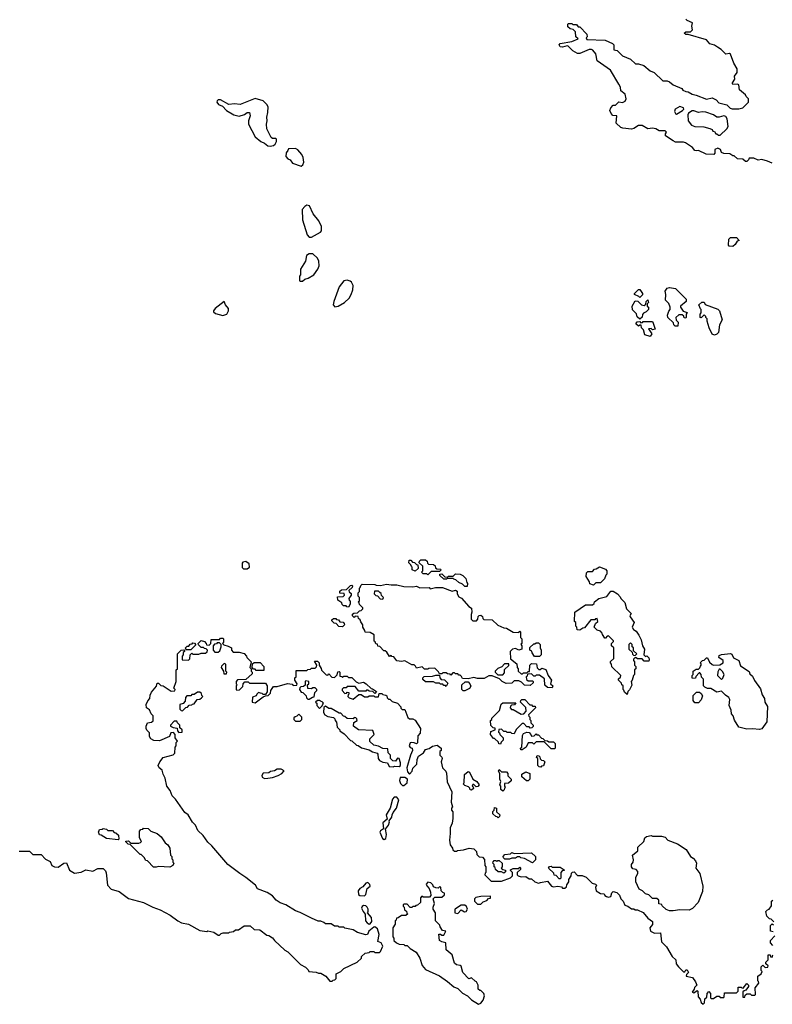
# Model space of a CAD drawing. Extents: x 1861455 to 2058065, y 200073 to 437907.
# Tile 296 of 574: x 1923560 to 1930097, y 375860 to 384412. Entities that reach past the tile are written whole.
import ezdxf

# ---------------------------------------------------------------- set-up
doc = ezdxf.new("R2010")
doc.units = 0

msp = doc.modelspace()

# ---------------------------------------------------------------- linework, layer by layer
at = {"layer": '0CON05XD'}
for points in [[(1928798.3, 383471.7), (1928780, 383475), (1928740, 383515), (1928747.5, 383577.5), (1928710.7, 383580.7), (1928696.4, 383596.4), (1928686.7, 383625), (1928693.9, 383646.1), (1928715, 383670), (1928735, 383670), (1928765, 383700), (1928795, 383692.5), (1928820, 383705), (1928827.5, 383725), (1928820, 383765), (1928780, 383795), (1928777.5, 383825), (1928763.3, 383853.3), (1928690, 383975), (1928575.9, 384055.9), (1928563.3, 384115), (1928537.7, 384147.7), (1928525, 384154.4), (1928505, 384153.1), (1928425, 384119.2), (1928405, 384118), (1928365, 384141.2), (1928323.9, 384183.9), (1928315, 384186.7), (1928273.9, 384173.9), (1928255, 384177.5), (1928246.7, 384195), (1928255, 384206.7), (1928355, 384222.5), (1928410, 384245), (1928390, 384265), (1928388.3, 384308.3), (1928368.3, 384328.3), (1928341.7, 384331.7), (1928321.7, 384351.7), (1928320, 384375), (1928325, 384380), (1928355, 384380), (1928365, 384370), (1928395, 384370), (1928411.7, 384351.7), (1928425, 384350), (1928487, 384287), (1928490, 384265), (1928480, 384255), (1928485, 384240), (1928645, 384233.3), (1928710, 384205), (1928720, 384195), (1928721.7, 384151.7), (1928750, 384145), (1928795, 384100), (1928865, 384070), (1928908.3, 384028.3), (1928935, 384030), (1928980, 384015), (1929035, 383967.5), (1929070, 383955), (1929145, 383880), (1929185, 383880), (1929205, 383872.5), (1929236.4, 383846.4), (1929310, 383815), (1929320.7, 383800.7), (1929345, 383787.5), (1929366.4, 383786.4), (1929400, 383765), (1929435, 383757.5), (1929525, 383722.5), (1929575, 383732.5), (1929610, 383715), (1929631.7, 383691.7), (1929701.7, 383671.7), (1929730, 383645), (1929748.3, 383638.3), (1929805, 383637.5), (1929841.7, 383648.3), (1929890, 383695), (1929890, 383725), (1929870, 383745), (1929865, 383760), (1929813, 383803), (1929806.4, 383846.4), (1929795, 383852.5), (1929755, 383850), (1929750, 383855), (1929750, 383865), (1929770, 383895), (1929768.3, 383921.7), (1929792.5, 383955), (1929792.5, 383985), (1929762.5, 384035), (1929733, 384113), (1929725, 384117.5), (1929693, 384113), (1929653, 384153), (1929620, 384175), (1929595, 384190), (1929555, 384202.5), (1929525, 384237.5), (1929365, 384282.5), (1929345, 384283.3), (1929330, 384295), (1929345, 384307.5), (1929385, 384307.5), (1929403.3, 384325), (1929398, 384355), (1929402.5, 384385), (1929357.5, 384405), (1929346.7, 384416.7)], [(1925735, 383312.5), (1925765, 383320), (1925778.3, 383331.7), (1925790, 383355), (1925790, 383375), (1925785, 383380), (1925755, 383380), (1925745, 383390), (1925707.5, 383465), (1925703.3, 383505), (1925710, 383535), (1925706.7, 383565), (1925716.2, 383605), (1925716.7, 383655), (1925707.5, 383675), (1925675, 383707.5), (1925605, 383726.7), (1925475, 383676.2), (1925425, 383681.2), (1925375, 383676.7), (1925305, 383716.7), (1925285, 383716.7), (1925275, 383707.5), (1925272.5, 383695), (1925287.5, 383675), (1925320.7, 383660.7), (1925355, 383623.3), (1925420, 383585), (1925466.4, 383573.6), (1925511.7, 383588.3), (1925535, 383607.5), (1925555, 383607.5), (1925563, 383577), (1925547.5, 383535), (1925547.5, 383505), (1925603.8, 383395), (1925655, 383353.8), (1925685, 383340), (1925715, 383316.7), (1925735, 383312.5)], [(1929265, 383593.3), (1929317.5, 383625), (1929327.5, 383635), (1929325, 383647.5), (1929295, 383658.8), (1929254.1, 383635.9), (1929246.7, 383615), (1929255, 383597.5), (1929265, 383593.3)], [(1929628.3, 383408.3), (1929645, 383410), (1929702.5, 383465), (1929712.5, 383485), (1929705, 383550), (1929692.3, 383572.3), (1929675, 383578.8), (1929635, 383566.2), (1929615, 383566.7), (1929585, 383586.2), (1929519.1, 383609.1), (1929487.3, 383612.7), (1929455, 383606.2), (1929415, 383621.2), (1929400.5, 383619.5), (1929369.5, 383600.5), (1929364.3, 383585.7), (1929366.9, 383535), (1929395, 383496), (1929425, 383484.3), (1929500.7, 383480.7), (1929555, 383467.5), (1929575, 383460), (1929580, 383445), (1929595, 383440), (1929605, 383420), (1929615, 383420), (1929628.3, 383408.3)], [(1930097, 383167), (1930055, 383182.5), (1930005, 383197.5), (1929973.6, 383193.6), (1929935, 383210), (1929895, 383210), (1929890, 383195), (1929875, 383180), (1929865, 383180), (1929841.7, 383201.7), (1929795, 383202.5), (1929765, 383230), (1929755, 383230), (1929727.5, 383247.5), (1929675, 383250), (1929655, 383260), (1929647.5, 383285), (1929625, 383296), (1929597.5, 383285), (1929597.5, 383252.5), (1929588.3, 383241.7), (1929523.6, 383243.6), (1929455, 383277.5), (1929435, 383273.3), (1929425, 383277.5), (1929405, 383302.5), (1929343.6, 383343.6), (1929325, 383350), (1929255, 383350), (1929235, 383360), (1929170, 383405), (1929168.3, 383421.7), (1929177.5, 383435), (1929165, 383447.5), (1929115, 383446.7), (1929085, 383463.3), (1929055, 383470), (1929015, 383463.3), (1928965, 383492.5), (1928935, 383493.3), (1928895, 383467.5), (1928875, 383462.5), (1928798.3, 383471.7)], [(1926005, 383140), (1926018.3, 383151.7), (1926027.5, 383175), (1926022.5, 383215), (1926010.7, 383240.7), (1925975, 383282.5), (1925955, 383292.5), (1925895, 383290), (1925890, 383275), (1925873, 383257), (1925870, 383225), (1925890, 383205), (1925910, 383195), (1925930, 383165), (1926005, 383140)], [(1926095, 382522.5), (1926173, 382567), (1926181.7, 382578.3), (1926180, 382615), (1926158.8, 382665), (1926110, 382725), (1926075.8, 382795.8), (1926055, 382801.2), (1926035, 382791.2), (1926012.9, 382765), (1926016, 382675), (1926057.5, 382545), (1926075, 382522.5), (1926095, 382522.5)], [(1929755, 382442.5), (1929722.5, 382445), (1929717.5, 382455), (1929720, 382505), (1929735, 382520), (1929785, 382520), (1929810, 382495), (1929791.7, 382488.3), (1929775, 382460), (1929755, 382442.5)], [(1925995, 382140), (1926015, 382142.5), (1926035, 382160), (1926065, 382167.5), (1926115, 382197.5), (1926150, 382245), (1926160, 382275), (1926157.5, 382315), (1926145, 382340), (1926105, 382380), (1926075, 382380), (1926050, 382365), (1926042.5, 382315), (1925997.5, 382245), (1926000, 382195), (1925990, 382185), (1925990, 382145), (1925995, 382140)], [(1926298.3, 381918.3), (1926325, 381923.3), (1926380, 381955), (1926421.2, 381995), (1926440, 382025), (1926454, 382065), (1926456.2, 382105), (1926443, 382133), (1926430.7, 382140.7), (1926405, 382150), (1926376.4, 382143.6), (1926335, 382092.5), (1926287.5, 381965), (1926282.5, 381935), (1926298.3, 381918.3)], [(1928945, 382000), (1928938.3, 382008.3), (1928900, 382025), (1928900, 382035), (1928935, 382070), (1928945, 382070), (1928970, 382035), (1928968.3, 382021.7), (1928945, 382000)], [(1929275, 381750), (1929251.7, 381751.7), (1929241.7, 381761.7), (1929238.3, 381778.3), (1929190, 381825), (1929187.5, 381845), (1929198.3, 381881.7), (1929210, 381895), (1929210, 381915), (1929197, 381947), (1929170, 381975), (1929172.5, 382025), (1929167.5, 382055), (1929185, 382080), (1929205, 382087.5), (1929255, 382077.5), (1929350, 381985), (1929350, 381965), (1929300, 381925), (1929300, 381915), (1929321.7, 381881.7), (1929358.3, 381868.3), (1929350, 381855), (1929350, 381825), (1929345, 381820), (1929331.7, 381821.7), (1929328.3, 381838.3), (1929315, 381850), (1929285, 381850), (1929260, 381825), (1929261.7, 381801.7), (1929280, 381785), (1929275, 381750)], [(1925325, 381844), (1925357.5, 381855), (1925372.5, 381885), (1925372.5, 381905), (1925346.2, 381936.2), (1925335, 381963.3), (1925256.7, 381905), (1925243.3, 381885), (1925244.2, 381874.2), (1925260.3, 381860.3), (1925325, 381844)], [(1928945, 381810), (1928921.7, 381831.7), (1928918.3, 381858.3), (1928881.7, 381891.7), (1928880, 381925), (1928905, 381970), (1928928.3, 381968.3), (1928960, 381935), (1928985, 381930), (1928998.3, 381941.7), (1929000, 381965), (1929015, 381980), (1929020, 381955), (1929010, 381945), (1929010, 381925), (1929020, 381915), (1929020, 381895), (1929000, 381875), (1928977, 381863), (1928968.3, 381851.7), (1928965, 381830), (1928945, 381810)], [(1929595, 381672.5), (1929575, 381680), (1929547.5, 381735), (1929530, 381795), (1929530, 381815), (1929520, 381825), (1929520, 381835), (1929505, 381850), (1929478.3, 381821.7), (1929470, 381825), (1929470, 381855), (1929480, 381865), (1929480, 381895), (1929471.7, 381901.7), (1929460, 381935), (1929485, 381960), (1929505, 381960), (1929515, 381940), (1929625, 381897.5), (1929637.5, 381885), (1929660, 381805), (1929638.3, 381761.7), (1929630, 381695), (1929615, 381680), (1929595, 381672.5)], [(1929035, 381660), (1928990, 381675), (1928978.3, 381718.3), (1928960, 381735), (1928958.3, 381758.3), (1928945, 381760), (1928935, 381750), (1928911.7, 381771.7), (1928921.7, 381788.3), (1928945, 381790), (1928955, 381780), (1928968.3, 381781.7), (1928975, 381790), (1929055, 381790), (1929060, 381785), (1929080, 381725), (1929055, 381720), (1929045, 381730), (1929021.7, 381728.3), (1929050, 381685), (1929035, 381660)], [(1925535, 379642.5), (1925555, 379657.5), (1925552, 379685), (1925525, 379706), (1925499.3, 379700.7), (1925493, 379693), (1925493, 379653), (1925503, 379643), (1925535, 379642.5)], [(1926995, 379622.5), (1926970, 379635), (1926968.3, 379658.3), (1926961.7, 379661.7), (1926958.3, 379678.3), (1926940, 379695), (1926941.7, 379718.3), (1926958.3, 379718.3), (1926971.7, 379701.7), (1926988.3, 379698.3), (1927005, 379680), (1927018.3, 379678.3), (1927020, 379645), (1926995, 379622.5)], [(1927105, 379590), (1927095, 379600), (1927065, 379600), (1927050, 379615), (1927060, 379625), (1927060, 379665), (1927030, 379695), (1927031.7, 379708.3), (1927045, 379720), (1927085, 379720), (1927098.3, 379708.3), (1927101.7, 379691.7), (1927111.7, 379681.7), (1927155, 379680), (1927168.3, 379668.3), (1927171.7, 379651.7), (1927181.7, 379641.7), (1927215, 379640), (1927220, 379635), (1927205, 379620), (1927135, 379620), (1927105, 379590)], [(1928545, 379500), (1928511.7, 379511.7), (1928508.3, 379528.3), (1928480, 379575), (1928481.7, 379608.3), (1928495, 379620), (1928535, 379620), (1928551.7, 379638.3), (1928568.3, 379641.7), (1928595, 379660), (1928648.3, 379638.3), (1928660, 379625), (1928660, 379595), (1928651.7, 379588.3), (1928640, 379555), (1928605, 379520), (1928565, 379520), (1928545, 379500)], [(1927445, 379490), (1927425, 379490), (1927405, 379510), (1927373, 379523), (1927348.3, 379548.3), (1927331.7, 379551.7), (1927325, 379560), (1927275, 379560), (1927267, 379553), (1927245, 379552.5), (1927210, 379585), (1927210, 379595), (1927225, 379600), (1927251.7, 379571.7), (1927275, 379570), (1927285, 379580), (1927325, 379580), (1927345, 379600), (1927387, 379597), (1927410, 379585), (1927435, 379560), (1927443, 379523), (1927450, 379515), (1927445, 379490)], [(1926415, 379310), (1926401.7, 379311.7), (1926395, 379320), (1926371.7, 379321.7), (1926361.7, 379331.7), (1926358.3, 379348.3), (1926321.7, 379371.7), (1926320, 379400), (1926368.3, 379401.7), (1926380, 379415), (1926378.3, 379428.3), (1926341.7, 379431.7), (1926341.7, 379448.3), (1926355, 379460), (1926398.3, 379461.7), (1926431.7, 379498.3), (1926445, 379500), (1926450, 379495), (1926448.3, 379481.7), (1926420, 379455), (1926421.7, 379441.7), (1926438.3, 379428.3), (1926440, 379415), (1926420, 379385), (1926421.7, 379371.7), (1926430, 379365), (1926430, 379335), (1926415, 379310)], [(1928185, 378610), (1928143, 378613), (1928121.7, 378631.7), (1928117, 378687), (1928075, 378720), (1928045, 378720), (1928038.3, 378711.7), (1928025, 378710), (1928005, 378730), (1927971.7, 378728.3), (1927968.3, 378711.7), (1927960, 378705), (1927961.7, 378681.7), (1927975, 378670), (1928015, 378670), (1928020, 378665), (1928018.3, 378651.7), (1927995, 378630), (1927943, 378633), (1927918.3, 378658.3), (1927895, 378670), (1927855, 378670), (1927835, 378650), (1927785, 378647.5), (1927750, 378665), (1927728.3, 378688.3), (1927665, 378712.5), (1927635, 378712.5), (1927595, 378690), (1927535, 378690), (1927505, 378700), (1927455, 378687.5), (1927405, 378690), (1927398.3, 378708.3), (1927385, 378720), (1927375, 378720), (1927365, 378730), (1927345, 378730), (1927335, 378740), (1927321.7, 378738.3), (1927305, 378720), (1927298.3, 378728.3), (1927275, 378730), (1927265, 378740), (1927235, 378740), (1927225, 378730), (1927205, 378730), (1927198.3, 378748.3), (1927165, 378780), (1927112.5, 378777.5), (1927105, 378770), (1927075, 378770), (1927055, 378790), (1927005, 378780), (1926998.3, 378798.3), (1926985, 378810), (1926965, 378810), (1926905, 378842.5), (1926875, 378837.5), (1926835, 378842.5), (1926808.3, 378878.3), (1926791.7, 378881.7), (1926785, 378890), (1926771.7, 378881.7), (1926748.3, 378918.3), (1926735, 378930), (1926721.7, 378931.7), (1926688.3, 378968.3), (1926671.7, 378971.7), (1926668.3, 378988.3), (1926651.7, 378991.7), (1926648.3, 379008.3), (1926640, 379015), (1926638.3, 379068.3), (1926605, 379090), (1926561.7, 379091.7), (1926558.3, 379108.3), (1926540, 379135), (1926540, 379155), (1926521.7, 379181.7), (1926518.3, 379198.3), (1926501.7, 379211.7), (1926498.3, 379228.3), (1926475, 379230), (1926465, 379220), (1926450, 379235), (1926451.7, 379248.3), (1926461.7, 379258.3), (1926495, 379260), (1926511.7, 379278.3), (1926525, 379280), (1926540, 379295), (1926540, 379305), (1926511.7, 379331.7), (1926508.3, 379348.3), (1926500, 379355), (1926510, 379365), (1926510, 379395), (1926500, 379405), (1926500, 379435), (1926510, 379445), (1926510, 379475), (1926518.3, 379481.7), (1926521.7, 379498.3), (1926535, 379510), (1926645, 379507.5), (1926655, 379500), (1926695, 379497.5), (1926745, 379510), (1926785, 379502.5), (1926835, 379502.5), (1926895, 379490), (1926975, 379487.5), (1927005, 379492.5), (1927035, 379477.5), (1927115, 379480), (1927125, 379470), (1927170.7, 379479.3), (1927231.7, 379481.7), (1927315, 379447.5), (1927345, 379457.5), (1927358.3, 379448.3), (1927360, 379425), (1927375, 379400), (1927396.4, 379386.4), (1927460, 379315), (1927485, 379300), (1927487.5, 379265), (1927480, 379245), (1927480, 379205), (1927495, 379190), (1927528.3, 379191.7), (1927540, 379205), (1927541.7, 379228.3), (1927551.7, 379238.3), (1927565, 379240), (1927578.3, 379228.3), (1927581.7, 379211.7), (1927591.7, 379201.7), (1927665, 379200), (1927713, 379153), (1927765, 379130), (1927787, 379127), (1927845, 379092.5), (1927895, 379090), (1927905, 379100), (1927910, 379095), (1927910, 379045), (1927920, 379035), (1927920, 378995), (1927912.5, 378987.5), (1927920, 378975), (1927920, 378945), (1927895, 378937.5), (1927865, 378950), (1927840, 378945), (1927820, 378925), (1927821.7, 378861.7), (1927878.3, 378818.3), (1927880, 378785), (1927890, 378775), (1927890, 378755), (1927915, 378730), (1927928.3, 378731.7), (1927935, 378740), (1927965, 378740), (1927975, 378750), (1927988.3, 378751.7), (1927990, 378805), (1928005, 378820), (1928048.3, 378818.3), (1928053, 378783), (1928068.3, 378768.3), (1928081.7, 378768.3), (1928095, 378780), (1928128.3, 378768.3), (1928150, 378715), (1928180, 378675), (1928170, 378645), (1928190, 378625), (1928185, 378610)], [(1926715, 379380), (1926720, 379395), (1926701.7, 379411.7), (1926698.3, 379428.3), (1926688.3, 379438.3), (1926675, 379450), (1926641.7, 379448.3), (1926640, 379425), (1926651.7, 379411.7), (1926668.3, 379408.3), (1926691.7, 379381.7), (1926715, 379380)], [(1928835, 378550), (1928811.7, 378571.7), (1928808.3, 378588.3), (1928800, 378595), (1928800, 378625), (1928790, 378635), (1928788.3, 378648.3), (1928760, 378675), (1928761.7, 378688.3), (1928778.3, 378701.7), (1928780, 378715), (1928701.7, 378791.7), (1928700, 378815), (1928690, 378825), (1928691.7, 378838.3), (1928720, 378865), (1928720, 378955), (1928700, 378975), (1928700, 378995), (1928718.3, 379011.7), (1928718.3, 379018.3), (1928675, 379060), (1928661.7, 379058.3), (1928648.3, 379041.7), (1928641.7, 379041.7), (1928621.7, 379071.7), (1928620, 379085), (1928605, 379100), (1928575, 379110), (1928550, 379135), (1928561.7, 379168.3), (1928580, 379185), (1928575, 379210), (1928561.7, 379208.3), (1928555, 379200), (1928521.7, 379198.3), (1928465, 379130), (1928451.7, 379128.3), (1928425, 379110), (1928401.7, 379111.7), (1928400, 379135), (1928390, 379145), (1928390, 379175), (1928380, 379185), (1928382.5, 379265), (1928475, 379330), (1928535, 379330), (1928548.3, 379341.7), (1928553.6, 379356.4), (1928590, 379385), (1928658.3, 379401.7), (1928695, 379450), (1928715, 379447.5), (1928752.5, 379425), (1928775, 379400), (1928780, 379385), (1928815, 379350), (1928830, 379295), (1928870, 379255), (1928860, 379235), (1928862.5, 379225), (1928897, 379177), (1928880, 379135), (1928890, 379115), (1928915, 379100), (1928937.5, 379065), (1928957.5, 379025), (1928970, 378975), (1928987.5, 378945), (1928980, 378895), (1928995, 378880), (1929008.3, 378888.3), (1929025, 378870), (1929027.5, 378855), (1929025, 378840), (1928985, 378840), (1928965, 378860), (1928925, 378860), (1928915, 378870), (1928901.7, 378868.3), (1928891.7, 378858.3), (1928890, 378845), (1928900, 378835), (1928900, 378805), (1928910, 378795), (1928910, 378775), (1928900, 378765), (1928900, 378725), (1928890, 378715), (1928880, 378675), (1928870, 378665), (1928877, 378633), (1928857, 378593), (1928841.7, 378578.3), (1928835, 378550)], [(1926365, 379140), (1926331.7, 379141.7), (1926308.3, 379168.3), (1926291.7, 379171.7), (1926271.7, 379191.7), (1926271.7, 379198.3), (1926285, 379210), (1926305, 379210), (1926311.7, 379201.7), (1926328.3, 379198.3), (1926341.7, 379181.7), (1926368.3, 379178.3), (1926378.3, 379168.3), (1926380, 379155), (1926365, 379140)], [(1924920, 378135), (1924930, 378145), (1924910, 378175), (1924910, 378205), (1924895, 378220), (1924871.7, 378218.3), (1924860, 378185), (1924775, 378147.5), (1924725, 378151.2), (1924697.5, 378165), (1924687.5, 378185), (1924687, 378217), (1924665, 378240), (1924657.5, 378255), (1924657.5, 378275), (1924670, 378305), (1924705, 378310), (1924718.3, 378321.7), (1924720, 378365), (1924701.7, 378381.7), (1924686.4, 378416.4), (1924662.5, 378435), (1924657.5, 378465), (1924673, 378497), (1924690, 378515), (1924692.5, 378545), (1924705, 378570), (1924747, 378623), (1924755, 378650), (1924765, 378650), (1924785, 378630), (1924807, 378627), (1924875, 378580), (1924908.3, 378581.7), (1924910, 378595), (1924900, 378605), (1924920, 378665), (1924920, 378765), (1924930, 378775), (1924930, 378905), (1924963, 378937), (1924985, 378940), (1924990, 378935), (1924990, 378925), (1924980, 378915), (1924980, 378895), (1924970, 378885), (1924971.7, 378851.7), (1925025, 378850), (1925038.3, 378861.7), (1925040, 378895), (1925055, 378910), (1925065, 378900), (1925115, 378900), (1925135, 378910), (1925175, 378910), (1925188.3, 378921.7), (1925190, 378935), (1925178.3, 378948.3), (1925165, 378950), (1925155, 378960), (1925135, 378960), (1925111.7, 378981.7), (1925110, 378995), (1925135, 379020), (1925165, 379010), (1925180, 378995), (1925181.7, 378981.7), (1925205, 378980), (1925220, 378995), (1925221.7, 379028.3), (1925295, 379030), (1925305, 379040), (1925325, 379040), (1925330, 379035), (1925330, 379005), (1925320, 378995), (1925331.7, 378981.7), (1925371.7, 378971.7), (1925400, 378955), (1925400, 378935), (1925415, 378920), (1925465, 378920), (1925508.3, 378908.3), (1925530, 378885), (1925531.7, 378871.7), (1925570, 378835), (1925560, 378785), (1925570, 378775), (1925570, 378755), (1925580, 378745), (1925578.3, 378731.7), (1925525, 378680), (1925451.7, 378678.3), (1925440, 378665), (1925440, 378645), (1925450, 378635), (1925440, 378625), (1925440, 378595), (1925445, 378590), (1925468.3, 378591.7), (1925498.3, 378621.7), (1925500, 378645), (1925515, 378660), (1925545, 378660), (1925555, 378650), (1925695, 378650), (1925710, 378625), (1925710, 378575), (1925695, 378550), (1925675, 378550), (1925665, 378560), (1925651.7, 378561.7), (1925633, 378567), (1925620, 378555), (1925615, 378540), (1925581.7, 378528.3), (1925580, 378485), (1925605, 378480), (1925675, 378530), (1925695, 378540), (1925718.3, 378541.7), (1925738.3, 378561.7), (1925740, 378585), (1925765, 378620), (1925795, 378620), (1925885, 378647.5), (1925925, 378640), (1925935, 378630), (1925968.3, 378631.7), (1925970, 378645), (1925950, 378675), (1925950, 378695), (1925960, 378705), (1925961.7, 378758.3), (1926055, 378760), (1926061.7, 378768.3), (1926085, 378770), (1926095, 378780), (1926125, 378780), (1926138.3, 378791.7), (1926140, 378805), (1926120, 378840), (1926145, 378840), (1926160, 378825), (1926160, 378805), (1926178.3, 378778.3), (1926181.7, 378761.7), (1926221.7, 378721.7), (1926235, 378720), (1926245, 378730), (1926271.7, 378701.7), (1926295, 378700), (1926318.3, 378721.7), (1926321.7, 378748.3), (1926335, 378750), (1926340, 378745), (1926341.7, 378711.7), (1926358.3, 378708.3), (1926365, 378700), (1926375, 378710), (1926405, 378710), (1926415, 378700), (1926445, 378700), (1926481.7, 378661.7), (1926505, 378650), (1926547, 378657), (1926570, 378645), (1926611.7, 378601.7), (1926625, 378600), (1926658.3, 378578.3), (1926645, 378560), (1926628.3, 378578.3), (1926595, 378580), (1926585, 378590), (1926571.7, 378588.3), (1926565, 378580), (1926505, 378580), (1926475, 378620), (1926405, 378620), (1926395, 378610), (1926371.7, 378608.3), (1926361.7, 378598.3), (1926360, 378585), (1926385, 378560), (1926398.3, 378561.7), (1926405, 378570), (1926418.3, 378568.3), (1926420, 378555), (1926411.7, 378548.3), (1926410, 378535), (1926421.7, 378521.7), (1926455, 378510), (1926505, 378550), (1926525, 378550), (1926555, 378530), (1926585, 378530), (1926595, 378540), (1926635, 378540), (1926645, 378530), (1926675, 378530), (1926681.7, 378558.3), (1926705, 378560), (1926715, 378550), (1926740, 378545), (1926748.3, 378538.3), (1926751.7, 378521.7), (1926761.7, 378511.7), (1926775, 378510), (1926795, 378490), (1926840, 378475), (1926870, 378445), (1926871.7, 378431.7), (1926881.7, 378421.7), (1926905, 378420), (1926931.7, 378351.7), (1926945, 378340), (1926975, 378340), (1926995, 378327.5), (1927040, 378255), (1927037.5, 378215), (1927018.3, 378191.7), (1927015, 378130), (1927005, 378122.5), (1926985, 378132.5), (1926963.3, 378133.3), (1926950, 378130), (1926942.5, 378105), (1926952, 378092), (1926967.5, 378085), (1926972.5, 378065), (1926953.3, 378025), (1926923.3, 377915), (1926928.3, 377878.3), (1926945, 377860), (1926970, 377885), (1926975, 377910), (1927010, 377945), (1927012.5, 377985), (1927022.5, 378015), (1927066.4, 378043.6), (1927085, 378072.5), (1927115, 378082.5), (1927145, 378102.5), (1927185, 378110), (1927220, 378085), (1927220, 378065), (1927210, 378055), (1927210, 378025), (1927227, 378007), (1927230, 377995), (1927220, 377965), (1927233, 377913), (1927260, 377885), (1927267, 377867), (1927273, 377793), (1927312.5, 377705), (1927307.5, 377615), (1927320, 377575), (1927310, 377565), (1927310, 377545), (1927321.7, 377531.7), (1927322.5, 377475), (1927317, 377433), (1927298.3, 377391.7), (1927300, 377345), (1927292.5, 377285), (1927300, 377245), (1927320, 377215), (1927321.7, 377201.7), (1927335, 377190), (1927355, 377190), (1927363, 377197), (1927415, 377202.5), (1927465, 377217.5), (1927505, 377210), (1927528.3, 377188.3), (1927531.7, 377161.7), (1927551.7, 377141.7), (1927578.3, 377138.3), (1927598.3, 377118.3), (1927600, 377065), (1927610, 377055), (1927610, 377005), (1927601.7, 376998.3), (1927600, 376985), (1927655, 376930), (1927745, 376930), (1927821.7, 376958.3), (1927840, 376975), (1927840, 377005), (1927821.7, 377021.7), (1927821.7, 377028.3), (1927845, 377040), (1927895, 377040), (1927905, 377050), (1927910, 377045), (1927908.3, 377031.7), (1927880, 377005), (1927880, 376985), (1927890, 376975), (1927915, 376967.5), (1927955, 376970), (1927985, 376950), (1928005, 376950), (1928033, 376923), (1928065, 376912.5), (1928083.3, 376916.7), (1928145, 376930), (1928180, 376885), (1928195, 376880), (1928235, 376887.5), (1928265, 376880), (1928275, 376870), (1928295, 376870), (1928308.3, 376881.7), (1928311.7, 376898.3), (1928330, 376925), (1928330, 376945), (1928350, 376975), (1928351.7, 376998.3), (1928361.7, 377008.3), (1928375, 377010), (1928405, 376980), (1928445, 376980), (1928480, 376965), (1928531.7, 376911.7), (1928560, 376905), (1928570, 376895), (1928562.5, 376875), (1928567, 376847), (1928605, 376822.5), (1928635, 376820), (1928642.5, 376805), (1928656.1, 376796.1), (1928675, 376790), (1928693, 376797), (1928703, 376827), (1928715, 376840), (1928745, 376830), (1928768.3, 376808.3), (1928780, 376775), (1928800, 376755), (1928815, 376722.5), (1928842.5, 376712.5), (1928875, 376690), (1928895, 376690), (1928905, 376680), (1928925, 376680), (1928975, 376657.5), (1929015, 376607.5), (1929055, 376580), (1929057, 376553), (1929033.3, 376525), (1929037.5, 376495), (1929075, 376477.5), (1929125, 376480), (1929133.9, 376403.9), (1929178.3, 376358.3), (1929227.5, 376275), (1929257.5, 376245), (1929263, 376213), (1929282.5, 376185), (1929325, 376142.5), (1929338.3, 376141.7), (1929345, 376160), (1929358.3, 376158.3), (1929370, 376135), (1929351.7, 376118.3), (1929350, 376105), (1929402.5, 376092.5), (1929430, 376055), (1929440, 376025), (1929420, 376005), (1929418.3, 375991.7), (1929400, 375965), (1929415, 375960), (1929445, 375980), (1929450, 375975), (1929452.5, 375925), (1929470, 375905), (1929480, 375875), (1929495, 375860), (1929507, 375873), (1929511.7, 375908.3), (1929528.3, 375921.7)], [(1925045, 378940), (1925005, 378940), (1925000, 378955), (1925015, 378970), (1925028.3, 378971.7), (1925041.7, 378988.3), (1925058.3, 378991.7), (1925065, 379000), (1925078.3, 378998.3), (1925088.3, 378981.7), (1925045, 378940)], [(1925285, 378920), (1925298.3, 378931.7), (1925310, 378965), (1925310, 378985), (1925295, 379000), (1925275, 379000), (1925268.3, 378991.7), (1925251.7, 378988.3), (1925240, 378975), (1925240, 378935), (1925255, 378920), (1925285, 378920)], [(1928075, 378880), (1928031.7, 378881.7), (1928011.7, 378911.7), (1928008.3, 378928.3), (1927990, 378935), (1927991.7, 378958.3), (1928025, 378990), (1928035, 378990), (1928045, 379000), (1928065, 379000), (1928080, 378985), (1928080, 378955), (1928090, 378935), (1928090, 378895), (1928075, 378880)], [(1928905, 378890), (1928920, 378905), (1928891.7, 378931.7), (1928890, 378955), (1928880, 378965), (1928880, 378985), (1928865, 379000), (1928850, 378985), (1928850, 378945), (1928878.3, 378918.3), (1928881.7, 378901.7), (1928891.7, 378891.7), (1928905, 378890)], [(1929985, 378247.5), (1929925, 378253.3), (1929875, 378250), (1929805, 378267.5), (1929768.3, 378328.3), (1929757, 378367), (1929743, 378383), (1929740, 378415), (1929723.3, 378455), (1929726.7, 378506.7), (1929720, 378525), (1929690, 378545), (1929655, 378580), (1929615, 378572.5), (1929561.7, 378601.7), (1929535, 378602.5), (1929510, 378615), (1929500, 378625), (1929500, 378685), (1929481.7, 378701.7), (1929480, 378725), (1929468.3, 378738.3), (1929461.7, 378738.3), (1929431.7, 378708.3), (1929428.3, 378691.7), (1929405, 378690), (1929400, 378695), (1929400, 378715), (1929410, 378725), (1929410, 378755), (1929435, 378770), (1929455, 378770), (1929468.3, 378781.7), (1929471.7, 378798.3), (1929480, 378805), (1929478.3, 378818.3), (1929470, 378825), (1929490, 378845), (1929505, 378850), (1929525, 378870), (1929535, 378870), (1929551.7, 378831.7), (1929573, 378813), (1929587, 378807), (1929641.7, 378808.3), (1929670, 378825), (1929670, 378845), (1929633.6, 378873.6), (1929635, 378890), (1929655, 378897.5), (1929735, 378906.7), (1929745, 378900), (1929760.7, 378870.7), (1929807.5, 378845), (1929820.7, 378800.7), (1929895, 378750), (1929901.7, 378731.7), (1929925, 378710), (1929943, 378673), (1929995, 378600), (1930008.3, 378548.3), (1930030, 378515), (1930032.5, 378485), (1930056.1, 378446.1), (1930050, 378315), (1930005, 378252.5), (1929985, 378247.5)], [(1925355, 378730), (1925360, 378745), (1925350, 378755), (1925350, 378815), (1925335, 378820), (1925311.7, 378798.3), (1925310, 378785), (1925330, 378755), (1925331.7, 378731.7), (1925355, 378730)], [(1925680, 378760), (1925675, 378760), (1925615, 378760), (1925605, 378770), (1925591.7, 378771.7), (1925580, 378785), (1925581.7, 378818.3), (1925595, 378830), (1925648.3, 378828.3), (1925680, 378795), (1925680, 378760)], [(1927711.7, 378721.7), (1927755, 378722.5), (1927771.7, 378738.3), (1927771.7, 378768.3), (1927808.3, 378801.7), (1927808.3, 378818.3), (1927771.7, 378818.3), (1927748.3, 378791.7), (1927713, 378777), (1927690, 378755), (1927690, 378745), (1927711.7, 378721.7)], [(1927265, 378620), (1927258.3, 378628.3), (1927245, 378630), (1927235, 378640), (1927215, 378640), (1927205, 378650), (1927175, 378650), (1927155, 378660), (1927085, 378660), (1927061.7, 378681.7), (1927060, 378695), (1927072.5, 378707.5), (1927145, 378710), (1927175, 378720), (1927205, 378720), (1927210, 378695), (1927221.7, 378681.7), (1927248.3, 378678.3), (1927278.3, 378648.3), (1927265, 378620)], [(1929655, 378680), (1929667, 378693), (1929677.5, 378725), (1929665, 378750), (1929645, 378770), (1929635, 378770), (1929623, 378747), (1929620, 378715), (1929655, 378680)], [(1926075, 378510), (1926101.7, 378528.3), (1926118.3, 378531.7), (1926123, 378567), (1926140, 378585), (1926140, 378595), (1926125, 378610), (1926105, 378610), (1926095, 378600), (1926061.7, 378601.7), (1926060, 378635), (1926070, 378645), (1926070, 378665), (1926045, 378670), (1926040, 378665), (1926038.3, 378631.7), (1926025, 378620), (1926001.7, 378618.3), (1925991.7, 378608.3), (1925990, 378595), (1926005, 378570), (1926018.3, 378568.3), (1926048.3, 378538.3), (1926051.7, 378521.7), (1926061.7, 378511.7), (1926075, 378510)], [(1927425, 378582.5), (1927413, 378583), (1927400, 378595), (1927400, 378635), (1927428.3, 378661.7), (1927455, 378660), (1927470, 378645), (1927477, 378623), (1927466.4, 378603.6), (1927425, 378582.5)], [(1924975, 378410), (1925001.7, 378438.3), (1925018.3, 378441.7), (1925031.7, 378458.3), (1925055, 378460), (1925061.7, 378468.3), (1925075, 378470), (1925101.7, 378508.3), (1925125, 378510), (1925138.3, 378521.7), (1925150, 378535), (1925141.7, 378541.7), (1925138.3, 378558.3), (1925125, 378570), (1925105, 378570), (1925075, 378550), (1925055, 378550), (1925045, 378540), (1925011.7, 378538.3), (1925000, 378525), (1924998.3, 378491.7), (1924978.3, 378471.7), (1924950, 378465), (1924950, 378425), (1924961.7, 378411.7), (1924975, 378410)], [(1929455, 378480), (1929425, 378480), (1929408.3, 378498.3), (1929408.3, 378541.7), (1929438.3, 378571.7), (1929465, 378570), (1929479.3, 378559.3), (1929489.3, 378539.3), (1929477.5, 378505), (1929455, 378480)], [(1926165, 378430), (1926188.3, 378451.7), (1926191.7, 378468.3), (1926200, 378475), (1926188.3, 378488.3), (1926171.7, 378491.7), (1926165, 378500), (1926145, 378500), (1926130, 378485), (1926140, 378475), (1926140, 378455), (1926165, 378430)], [(1926805, 377922.5), (1926815, 377927.5), (1926855, 377926.7), (1926866.1, 377933.9), (1926867.7, 377957.7), (1926856.7, 377995), (1926841.7, 377998.3), (1926825, 377972.5), (1926800, 377975), (1926780, 377995), (1926780, 378025), (1926760, 378045), (1926758.3, 378078.3), (1926715, 378082.5), (1926675, 378102.5), (1926635, 378110), (1926601.7, 378141.7), (1926600, 378165), (1926640, 378205), (1926628.3, 378238.3), (1926503, 378243), (1926460, 378275), (1926461.7, 378308.3), (1926490, 378325), (1926488.3, 378338.3), (1926478.3, 378348.3), (1926465, 378350), (1926455, 378340), (1926403, 378343), (1926385, 378360), (1926371.7, 378361.7), (1926348.3, 378388.3), (1926335, 378390), (1926265, 378430), (1926245, 378430), (1926215, 378450), (1926201.7, 378438.3), (1926200, 378395), (1926210, 378375), (1926235, 378360), (1926285, 378350), (1926298.3, 378338.3), (1926300, 378325), (1926311.7, 378311.7), (1926318.3, 378268.3), (1926340, 378245), (1926340, 378235), (1926378.3, 378208.3), (1926431.7, 378151.7), (1926445, 378150), (1926485, 378110), (1926498.3, 378108.3), (1926528.3, 378088.3), (1926595, 378070), (1926625, 378052.5), (1926665, 378040), (1926671.7, 378031.7), (1926673.3, 377995), (1926685, 377977.5), (1926715, 377963.3), (1926755, 377957.5), (1926770, 377925), (1926805, 377922.5)], [(1927735, 378120), (1927721.7, 378121.7), (1927718.3, 378138.3), (1927685, 378170), (1927675, 378170), (1927650, 378205), (1927651.7, 378228.3), (1927690, 378245), (1927688.3, 378258.3), (1927671.7, 378261.7), (1927651.7, 378281.7), (1927650, 378325), (1927660, 378335), (1927660, 378345), (1927728.3, 378411.7), (1927741.7, 378468.3), (1927755, 378480), (1927868.3, 378478.3), (1927858.3, 378461.7), (1927831.7, 378458.3), (1927821.7, 378448.3), (1927820, 378435), (1927831.7, 378421.7), (1927845, 378420), (1927915, 378380), (1927938.3, 378381.7), (1927960, 378405), (1927957, 378437), (1927910, 378485), (1927911.7, 378498.3), (1927921.7, 378508.3), (1927948.3, 378508.3), (1927991.7, 378461.7), (1928005, 378460), (1928015, 378450), (1928038.3, 378448.3), (1928040, 378435), (1927980, 378375), (1927981.7, 378361.7), (1927990, 378355), (1927990, 378335), (1928000, 378325), (1928000, 378305), (1928020, 378285), (1928018.3, 378271.7), (1928008.3, 378261.7), (1927995, 378260), (1927985, 378270), (1927965, 378270), (1927938.3, 378298.3), (1927925, 378300), (1927871.7, 378248.3), (1927855, 378210), (1927833, 378213), (1927825, 378220), (1927795, 378220), (1927785, 378230), (1927765, 378230), (1927745, 378250), (1927721.7, 378248.3), (1927720, 378225), (1927728.3, 378218.3), (1927730, 378205), (1927760, 378175), (1927760, 378155), (1927741.7, 378138.3), (1927735, 378120)], [(1925995, 378320), (1926010, 378335), (1926010, 378355), (1925985, 378380), (1925968.3, 378361.7), (1925951.7, 378358.3), (1925941.7, 378348.3), (1925940, 378335), (1925955, 378320), (1925995, 378320)], [(1924941.7, 378221.7), (1924965, 378222.5), (1924970, 378225), (1924970, 378245), (1924951.7, 378261.7), (1924950, 378285), (1924930, 378305), (1924925, 378320), (1924901.7, 378318.3), (1924870, 378285), (1924870, 378275), (1924893, 378263), (1924928.3, 378258.3), (1924930, 378235), (1924941.7, 378221.7)], [(1927925, 378070), (1927911.7, 378071.7), (1927910, 378085), (1927920, 378095), (1927927.5, 378195), (1927937, 378213), (1927965, 378222.5), (1927985, 378220), (1928000, 378205), (1928005, 378190), (1928028.3, 378191.7), (1928045, 378210), (1928051.7, 378201.7), (1928065, 378200), (1928091.7, 378171.7), (1928105, 378170), (1928121.7, 378151.7), (1928145, 378150), (1928155, 378140), (1928195, 378140), (1928210, 378125), (1928210, 378085), (1928205, 378080), (1928175, 378080), (1928115, 378140), (1928045, 378140), (1928025, 378120), (1928015, 378130), (1927975, 378130), (1927960, 378095), (1927925, 378070)], [(1923555, 377190), (1923645, 377190), (1923675, 377160), (1923745, 377160), (1923785, 377120), (1923825, 377100), (1923840, 377065), (1923863, 377053), (1923895, 377052.5), (1923943, 377087), (1923965, 377090), (1923993.3, 377025), (1924035, 377000), (1924095, 377007.5), (1924135, 377027.5), (1924195, 377017.5), (1924238.3, 377038.3), (1924285, 377040), (1924305, 377020), (1924311.7, 377001.7), (1924323.3, 376895), (1924355, 376858.8), (1924425, 376841.2), (1924505, 376780), (1924635, 376743.8), (1924715, 376703.3), (1924780.7, 376680.7), (1924867.5, 376635), (1924934.2, 376584.2), (1924965, 376568.8), (1925025.9, 376555.9), (1925125, 376502.5), (1925185, 376492.5), (1925195, 376497.5), (1925245, 376487.5), (1925285, 376460), (1925295, 376460), (1925310, 376475), (1925328.3, 376481.7), (1925375, 376480), (1925383, 376487), (1925417, 376493), (1925435, 376507.5), (1925461.7, 376508.3), (1925508.3, 376541.7), (1925561.7, 376541.7), (1925595, 376510), (1925645, 376507.5), (1925705, 376460), (1925725, 376457.5), (1925756.4, 376436.4), (1925773.3, 376413.3), (1925861.7, 376331.7), (1925890, 376315), (1926000, 376205), (1926043, 376183), (1926065, 376160), (1926070, 376145), (1926135, 376140), (1926155, 376130), (1926175, 376130), (1926220, 376105), (1926255, 376060), (1926275, 376060), (1926281.7, 376068.3), (1926298.3, 376071.7), (1926310, 376085), (1926310, 376125), (1926350, 376145), (1926375, 376170), (1926490, 376225), (1926528.3, 376261.7), (1926530, 376275), (1926560, 376305), (1926595, 376310), (1926605, 376320), (1926635, 376320), (1926645, 376310), (1926685, 376310), (1926695, 376320), (1926712.5, 376365), (1926700, 376395), (1926670, 376405), (1926681.2, 376465), (1926666.7, 376515), (1926645, 376532.5), (1926635, 376530), (1926592.5, 376495), (1926580, 376465), (1926565, 376462.5), (1926495, 376482.5), (1926455, 376507.5), (1926385, 376520), (1926375, 376530), (1926335, 376530), (1926325, 376540), (1926295, 376540), (1926265, 376560), (1926215, 376560), (1926201.7, 376571.7), (1926175, 376582.5), (1926153.6, 376583.6), (1926095, 376607.5), (1925996.4, 376656.4), (1925955, 376672.5), (1925870, 376725), (1925821.7, 376741.7), (1925787.5, 376765), (1925755, 376803.3), (1925710.7, 376830.7), (1925625, 376863.3), (1925607.5, 376895), (1925525, 376962.5), (1925472.5, 376995), (1925367.5, 377075), (1925227.5, 377237.5), (1925195, 377267.5), (1925152.5, 377325), (1925108.3, 377368.3), (1925086.7, 377415), (1925061.2, 377441.2), (1925022.5, 377505), (1924995, 377527.5), (1924913.1, 377643.1), (1924885, 377670), (1924865.9, 377715.9), (1924836.7, 377755), (1924823.8, 377825), (1924805, 377860), (1924797.5, 377895), (1924772.5, 377915), (1924763.3, 377935), (1924776.7, 377965), (1924805, 378002.5), (1924891.7, 378028.3), (1924908.3, 378041.7), (1924910, 378095), (1924920, 378105), (1924920, 378135)], [(1928085, 377920), (1928071.7, 377921.7), (1928060, 377935), (1928060, 377995), (1928050, 378005), (1928055, 378020), (1928068.3, 378018.3), (1928078.3, 378008.3), (1928081.7, 377991.7), (1928091.7, 377981.7), (1928108.3, 377978.3), (1928120, 377965), (1928108.3, 377931.7), (1928091.7, 377928.3), (1928085, 377920)], [(1925685, 377820), (1925715, 377823.8), (1925755, 377828.8), (1925805, 377846.2), (1925836.1, 377863.9), (1925857, 377887), (1925831.7, 377901.7), (1925795, 377902.5), (1925771.7, 377888.3), (1925738.3, 377881.7), (1925725, 377870), (1925675, 377867.5), (1925663.9, 377846.1), (1925665, 377832.5), (1925685, 377820)], [(1927485, 377720), (1927471.7, 377721.7), (1927468.3, 377738.3), (1927458.3, 377748.3), (1927425, 377760), (1927412.5, 377775), (1927420, 377785), (1927423, 377857), (1927455, 377882.5), (1927467, 377877), (1927497, 377817), (1927530, 377795), (1927550, 377765), (1927538.3, 377751.7), (1927525, 377750), (1927505, 377770), (1927495, 377770), (1927490, 377755), (1927498.3, 377748.3), (1927500, 377735), (1927485, 377720)], [(1927755, 377710), (1927740, 377725), (1927740, 377755), (1927730, 377765), (1927740, 377795), (1927730, 377815), (1927730, 377865), (1927720, 377885), (1927725, 377900), (1927745, 377880), (1927788.3, 377878.3), (1927800, 377865), (1927800, 377845), (1927830, 377815), (1927828.3, 377801.7), (1927805, 377780), (1927771.7, 377778.3), (1927770, 377755), (1927780, 377745), (1927771.7, 377738.3), (1927768.3, 377721.7), (1927755, 377710)], [(1927975, 377800), (1927961.7, 377801.7), (1927920, 377835), (1927921.7, 377858.3), (1927955, 377880), (1927990, 377865), (1927990, 377815), (1927975, 377800)], [(1926895, 377760), (1926926.2, 377783.8), (1926927, 377817), (1926905, 377830), (1926865, 377830), (1926860, 377805), (1926868.3, 377778.3), (1926885, 377760), (1926895, 377760)], [(1926725, 377292.5), (1926738.8, 377301.2), (1926746.1, 377333.9), (1926738.3, 377381.7), (1926763.3, 377415), (1926772.5, 377445), (1926770, 377455), (1926792.5, 377485), (1926793.6, 377506.4), (1926802.5, 377525), (1926832.5, 377565), (1926852.5, 377635), (1926835, 377660), (1926811.7, 377658.3), (1926798.3, 377641.7), (1926777, 377563), (1926743.3, 377505), (1926751.7, 377468.3), (1926712.5, 377435), (1926720, 377385), (1926695, 377367.5), (1926687.5, 377355), (1926710, 377300), (1926725, 377292.5)], [(1927715, 377480), (1927708.3, 377488.3), (1927695, 377490), (1927670, 377515), (1927670, 377535), (1927680, 377545), (1927685, 377570), (1927700, 377565), (1927701.7, 377531.7), (1927730, 377505), (1927728.3, 377491.7), (1927715, 377480)], [(1924415, 377290), (1924315, 377300), (1924268.3, 377328.3), (1924251.7, 377331.7), (1924248.3, 377348.3), (1924240, 377355), (1924248.3, 377361.7), (1924251.7, 377378.3), (1924275, 377380), (1924285, 377387.5), (1924315, 377380), (1924325, 377370), (1924365, 377370), (1924381.7, 377351.7), (1924395, 377350), (1924418.3, 377328.3), (1924420, 377295), (1924415, 377290)], [(1924745, 377050), (1924721.7, 377051.7), (1924670, 377105), (1924655, 377110), (1924640, 377135), (1924615, 377160), (1924605, 377160), (1924518.3, 377248.3), (1924501.7, 377251.7), (1924481.7, 377271.7), (1924481.7, 377278.3), (1924505, 377280), (1924525, 377260), (1924595, 377260), (1924610, 377265), (1924617.5, 377275), (1924600, 377305), (1924600, 377365), (1924611.7, 377378.3), (1924628.3, 377381.7), (1924635, 377390), (1924675, 377387.5), (1924700, 377365), (1924755, 377342.5), (1924787.5, 377315), (1924823.6, 377263.6), (1924846.4, 377246.4), (1924862.5, 377215), (1924870, 377155), (1924880, 377145), (1924880, 377125), (1924890, 377115), (1924890, 377095), (1924897.5, 377085), (1924890, 377065), (1924865, 377052.5), (1924765, 377057.5), (1924745, 377050)], [(1929235, 376672.5), (1929205, 376673.3), (1929173.9, 376683.9), (1929140, 376715), (1929138.3, 376728.3), (1929111.7, 376731.7), (1929110, 376765), (1929095, 376780), (1929055, 376780), (1929025, 376810), (1928995, 376820), (1928970, 376845), (1928940.7, 376860.7), (1928912.5, 376925), (1928910, 376965), (1928930, 376995), (1928930, 377015), (1928915, 377030), (1928885, 377037.5), (1928872.5, 377055), (1928872.5, 377075), (1928887.5, 377095), (1928890, 377115), (1928882.5, 377155), (1928928.3, 377191.7), (1928930, 377225), (1928980, 377275), (1928990, 377305), (1929003, 377317), (1929045, 377327.5), (1929055, 377320), (1929135, 377320), (1929165, 377312.5), (1929190, 377285), (1929273.3, 377253.3), (1929350, 377205), (1929387.5, 377145), (1929409.3, 377129.3), (1929430, 377105), (1929437, 377087), (1929433, 377043), (1929466.7, 376995), (1929492.5, 376885), (1929489.3, 376840.7), (1929453.8, 376745), (1929405, 376692.5), (1929375, 376677.5), (1929295, 376680), (1929235, 376672.5)], [(1928015, 377090), (1927945, 377127.5), (1927913, 377133), (1927905, 377140), (1927885, 377140), (1927865, 377130), (1927835, 377130), (1927815, 377120), (1927775, 377120), (1927761.7, 377131.7), (1927760, 377145), (1927775, 377160), (1927821.7, 377168.3), (1927835, 377177.5), (1927855, 377170), (1928006.4, 377176.4), (1928040, 377145), (1928040, 377115), (1928015, 377090)], [(1927765, 377000), (1927745, 377010), (1927715, 377010), (1927691.7, 377031.7), (1927688.3, 377048.3), (1927680, 377055), (1927680, 377075), (1927670, 377085), (1927671.7, 377098.3), (1927681.7, 377108.3), (1927695, 377110), (1927705, 377100), (1927711.7, 377108.3), (1927725, 377110), (1927750, 377085), (1927750, 377055), (1927741.7, 377041.7), (1927755, 377030), (1927780, 377025), (1927778.3, 377011.7), (1927765, 377000)], [(1928255, 376950), (1928245, 376950), (1928218.3, 376978.3), (1928201.7, 376981.7), (1928198.3, 376998.3), (1928151.7, 377041.7), (1928161.7, 377058.3), (1928175, 377060), (1928185, 377050), (1928255, 377050), (1928288.3, 377028.3), (1928288.3, 377021.7), (1928271.7, 377018.3), (1928260, 377005), (1928260, 376955), (1928255, 376950)], [(1926555, 376802.5), (1926567.5, 376815), (1926577.5, 376865), (1926603.3, 376885), (1926600.7, 376900.7), (1926585, 376916.7), (1926565, 376912.5), (1926539.3, 376880.7), (1926513.8, 376865), (1926500.8, 376845), (1926503.8, 376815), (1926513.9, 376803.9), (1926555, 376802.5)], [(1927545, 375862.5), (1927565, 375870), (1927586.7, 375895), (1927597.5, 375935), (1927590, 375955), (1927565, 375980), (1927555, 375980), (1927541.7, 375991.7), (1927542.5, 376025), (1927526.4, 376056.4), (1927515, 376060), (1927485, 376090), (1927461.7, 376081.7), (1927407.5, 376135), (1927395, 376190), (1927387, 376197), (1927355, 376202.5), (1927337, 376217), (1927315, 376290), (1927263, 376333), (1927260, 376395), (1927225, 376402.5), (1927207.5, 376415), (1927201.7, 376468.3), (1927215, 376470), (1927225, 376460), (1927245, 376460), (1927260, 376495), (1927231.7, 376501.7), (1927211.7, 376531.7), (1927208.3, 376548.3), (1927170, 376585), (1927170, 376655), (1927150, 376685), (1927150, 376705), (1927162.5, 376735), (1927150, 376775), (1927165, 376790), (1927225, 376790), (1927248.3, 376811.7), (1927250, 376825), (1927235, 376830), (1927220, 376845), (1927218.3, 376878.3), (1927205, 376880), (1927195, 376870), (1927173, 376873), (1927155, 376880), (1927148.3, 376898.3), (1927130, 376915), (1927105, 376920), (1927090, 376905), (1927095, 376890), (1927117, 376867), (1927127.5, 376835), (1927130, 376805), (1927118.3, 376791.7), (1927065, 376790), (1927051.7, 376798.3), (1927040, 376785), (1927040, 376745), (1927015, 376720), (1927001.7, 376718.3), (1926995, 376710), (1926975, 376710), (1926965, 376700), (1926951.7, 376701.7), (1926925, 376730), (1926895, 376730), (1926890, 376725), (1926891.7, 376711.7), (1926900, 376705), (1926901.7, 376681.7), (1926918.3, 376668.3), (1926921.7, 376651.7), (1926930, 376645), (1926915, 376630), (1926875, 376630), (1926848.3, 376611.7), (1926831.7, 376608.3), (1926828.3, 376591.7), (1926820, 376585), (1926820, 376555), (1926800, 376525), (1926800, 376445), (1926810, 376435), (1926810, 376415), (1926833, 376393), (1926855, 376382.5), (1926895, 376380), (1926905, 376370), (1926925, 376370), (1926950, 376345), (1927003, 376313), (1927035, 376260), (1927056.4, 376196.4), (1927083.6, 376163.6), (1927205, 376107.5), (1927277, 376057), (1927331.7, 376011.7), (1927366.1, 375996.1), (1927405, 375957.5), (1927450, 375935), (1927485, 375897.5), (1927545, 375862.5)], [(1927565, 376730), (1927585, 376750), (1927618.3, 376761.7), (1927631.7, 376778.3), (1927648.3, 376781.7), (1927648.3, 376798.3), (1927565, 376797.5), (1927521.7, 376788.3), (1927510, 376775), (1927510, 376755), (1927535, 376730), (1927565, 376730)], [(1930110, 376575), (1930088.3, 376598.3), (1930071.7, 376601.7), (1930050, 376625), (1930040, 376665), (1930055, 376680), (1930070, 376685), (1930090, 376715), (1930090, 376755), (1930100, 376765)], [(1926595, 376557.5), (1926605, 376560), (1926619.3, 376580.7), (1926616.7, 376615), (1926580, 376655), (1926587, 376663), (1926587.5, 376685), (1926577.5, 376705), (1926566.2, 376716.2), (1926545, 376717.5), (1926535, 376710), (1926530, 376695), (1926542.5, 376665), (1926561.7, 376641.7), (1926564.1, 376584.1), (1926576.4, 376566.4), (1926595, 376557.5)], [(1927365, 376650), (1927395, 376680), (1927422.5, 376662.5), (1927436.7, 376665), (1927448.8, 376685), (1927440, 376710), (1927425, 376720), (1927395, 376720), (1927345, 376690), (1927340, 376685), (1927340, 376655), (1927365, 376650)], [(1930105, 376490), (1930080, 376495), (1930080, 376545), (1930095, 376560), (1930108.3, 376551.7)], [(1930101.7, 376371.7), (1930080, 376395), (1930080, 376415), (1930120, 376455)], [(1929528.3, 375921.7), (1929530, 375955), (1929545, 375970), (1929560, 375955), (1929560, 375915), (1929565, 375910), (1929585, 375910), (1929615, 375930), (1929635, 375930), (1929645, 375920), (1929675, 375920), (1929680, 375925), (1929681.7, 375958.3), (1929785, 375960), (1929800, 375975), (1929801.7, 376008.3), (1929825, 376010), (1929831.7, 376001.7), (1929845, 376000), (1929875, 376040), (1929890, 376025), (1929890, 376015), (1929868.3, 375981.7), (1929851.7, 375978.3), (1929841.7, 375968.3), (1929841.7, 375921.7), (1929858.3, 375921.7), (1929861.7, 375938.3), (1929875, 375950), (1929905, 375950), (1929915, 375940), (1929945, 375940), (1929950, 375945), (1929948.3, 376001.7), (1929980, 376045), (1929978.3, 376058.3), (1929970, 376065), (1929970, 376105), (1930000, 376125), (1930007.5, 376145), (1930000, 376155), (1930000, 376185), (1930015, 376200), (1930035, 376180), (1930058.3, 376181.7), (1930060, 376195), (1930041.7, 376211.7), (1930040, 376225), (1930060, 376245), (1930061.7, 376288.3), (1930078.3, 376288.3), (1930081.7, 376271.7), (1930095, 376270), (1930101.7, 376288.3)]]:
    msp.add_lwpolyline(points, dxfattribs=at)

doc.saveas('drawing.dxf')
